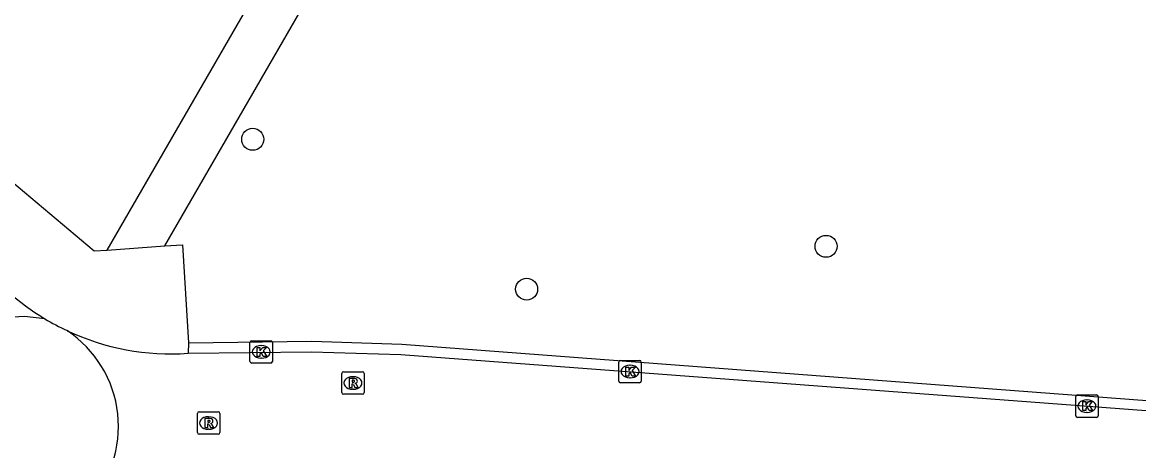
# Model space of a CAD drawing. Extents: x 163686 to 164493, y 382719 to 383870.
# Drawn here: x 163859.01 to 163908.78, y 383696.44 to 383715.54 of the extents above; entities that cross this region are included whole.
import ezdxf

# ---------------------------------------------------------------- set-up
doc = ezdxf.new("R2010")
doc.units = 0
for name, color, linetype in [('IMGEO_Boom', 7, 'Continuous'), ('IMGEO_Kolk', 7, 'Continuous'), ('IMGEO_Rijbaan_lokaal_open', 7, 'Continuous'), ('IMGEO_Rioolput', 7, 'Continuous'), ('IMGEO_Voetpad_halfverhard', 7, 'Continuous'), ('IMGEO_Voetpad_open', 7, 'Continuous')]:
    doc.layers.add(name, color=color, linetype=linetype)

msp = doc.modelspace()

# ---------------------------------------------------------------- linework, layer by layer
at = {"layer": 'IMGEO_Boom'}
for centre in [(163869.279, 383710.323), (163894.839, 383705.55), (163881.489, 383703.641)]:
    msp.add_circle(centre, 0.489, dxfattribs=at)
at = {"layer": 'IMGEO_Kolk'}
for p, q in [((163869.157, 383700.416), (163869.157, 383701.268)), ((163869.232, 383701.342), (163870.084, 383701.342)), ((163869.645, 383701.122), (163869.67, 383701.122)), ((163870.158, 383701.268), (163870.158, 383700.416)), ((163869.668, 383700.562), (163869.643, 383700.562)), ((163885.673, 383700.465), (163886.525, 383700.465)), ((163870.084, 383700.342), (163869.232, 383700.342)), ((163885.598, 383699.539), (163885.598, 383700.391)), ((163886.086, 383700.245), (163886.111, 383700.245)), ((163886.599, 383700.391), (163886.599, 383699.539)), ((163886.525, 383699.465), (163885.673, 383699.465)), ((163886.109, 383699.685), (163886.084, 383699.685)), ((163906.044, 383698.924), (163906.896, 383698.924)), ((163905.969, 383697.998), (163905.969, 383698.85)), ((163906.457, 383698.704), (163906.482, 383698.704)), ((163906.97, 383698.85), (163906.97, 383697.998)), ((163906.896, 383697.924), (163906.044, 383697.924)), ((163906.48, 383698.144), (163906.455, 383698.144))]:
    msp.add_line(p, q, dxfattribs=at)
for points in [[(163869.157, 383700.416), (163869.157, 383701.268)], [(163869.232, 383701.342), (163870.084, 383701.342)], [(163869.478, 383701.042), (163869.601, 383701.042), (163869.601, 383700.891), (163869.731, 383701.042), (163869.895, 383701.042), (163869.749, 383700.891), (163869.902, 383700.642), (163869.75, 383700.642), (163869.665, 383700.806), (163869.601, 383700.739), (163869.601, 383700.642), (163869.478, 383700.642), (163869.478, 383701.042)], [(163870.158, 383701.268), (163870.158, 383700.416)], [(163885.673, 383700.465), (163886.525, 383700.465)], [(163870.084, 383700.342), (163869.232, 383700.342)], [(163885.598, 383699.539), (163885.598, 383700.391)], [(163885.919, 383700.165), (163886.042, 383700.165), (163886.042, 383700.014), (163886.172, 383700.165), (163886.336, 383700.165), (163886.19, 383700.014), (163886.343, 383699.765), (163886.191, 383699.765), (163886.106, 383699.929), (163886.042, 383699.862), (163886.042, 383699.765), (163885.919, 383699.765), (163885.919, 383700.165)], [(163886.599, 383700.391), (163886.599, 383699.539)], [(163886.525, 383699.465), (163885.673, 383699.465)], [(163906.044, 383698.924), (163906.896, 383698.924)], [(163905.969, 383697.998), (163905.969, 383698.85)], [(163906.29, 383698.624), (163906.413, 383698.624), (163906.413, 383698.473), (163906.543, 383698.624), (163906.707, 383698.624), (163906.561, 383698.473), (163906.714, 383698.224), (163906.562, 383698.224), (163906.477, 383698.388), (163906.413, 383698.321), (163906.413, 383698.224), (163906.29, 383698.224), (163906.29, 383698.624)], [(163906.97, 383698.85), (163906.97, 383697.998)], [(163906.896, 383697.924), (163906.044, 383697.924)]]:
    msp.add_lwpolyline(points, dxfattribs=at)
for centre, start, end in [((163869.234, 383701.266), 91.552, 178.448), ((163869.234, 383701.266), 91.552, 178.448), ((163870.082, 383701.266), 1.552, 88.448), ((163870.082, 383701.266), 1.552, 88.448), ((163869.234, 383700.418), 181.552, 268.448), ((163869.234, 383700.418), 181.552, 268.448), ((163870.082, 383700.418), 271.552, 358.448), ((163870.082, 383700.418), 271.552, 358.448), ((163885.675, 383700.389), 91.552, 178.448), ((163885.675, 383700.389), 91.552, 178.448), ((163886.523, 383700.389), 1.552, 88.448), ((163886.523, 383700.389), 1.552, 88.448), ((163885.675, 383699.541), 181.552, 268.448), ((163885.675, 383699.541), 181.552, 268.448), ((163886.523, 383699.541), 271.552, 358.448), ((163886.523, 383699.541), 271.552, 358.448), ((163906.046, 383698.848), 91.552, 178.448), ((163906.046, 383698.848), 91.552, 178.448), ((163906.894, 383698.848), 1.552, 88.448), ((163906.894, 383698.848), 1.552, 88.448), ((163906.046, 383698), 181.552, 268.448), ((163906.046, 383698), 181.552, 268.448), ((163906.894, 383698), 271.552, 358.448), ((163906.894, 383698), 271.552, 358.448)]:
    msp.add_arc(centre, 0.0765, start, end, dxfattribs=at)
for centre, major_axis, ratio, start_param, end_param in [((163869.644, 383700.842), (-0.387, 0.002), 0.722429, 4.712389, 7.853982), ((163869.669, 383700.842), (-0.39, 0.002), 0.717154, 1.570796, 4.712389), ((163886.085, 383699.965), (-0.387, 0.002), 0.722429, 4.712389, 7.853982), ((163886.11, 383699.965), (-0.39, 0.002), 0.717154, 1.570796, 4.712389), ((163906.456, 383698.424), (-0.387, 0.002), 0.722429, 4.712389, 7.853982), ((163906.481, 383698.424), (-0.39, 0.002), 0.717154, 1.570796, 4.712389)]:
    msp.add_ellipse(centre, major_axis=major_axis, ratio=ratio, start_param=start_param, end_param=end_param, dxfattribs=at)
at = {"layer": 'IMGEO_Rijbaan_lokaal_open'}
for points in [[(163860.007, 383702.321), (163859.105, 383702.417), (163857.073, 383702.307)], [(163866.397, 383700.783), (163871.894, 383700.843), (163875.885, 383700.733), (163933.438, 383696.393)]]:
    msp.add_lwpolyline(points, dxfattribs=at)
for centre, radius, start, end in [((163865.638, 383711.653), 10.899, 195.7237, 238.8907), ((163865.503, 383711.404), 10.616, 238.8215, 244.914), ((163865.629, 383711.633), 10.878, 244.826, 274.0488), ((163858.168, 383697.518), 5.126, 316.2256, 56.4322)]:
    msp.add_arc(centre, radius, start, end, dxfattribs=at)
at = {"layer": 'IMGEO_Rioolput'}
for p, q in [((163873.322, 383699.956), (163874.174, 383699.956)), ((163873.247, 383699.03), (163873.247, 383699.882)), ((163873.735, 383699.736), (163873.76, 383699.736)), ((163874.248, 383699.882), (163874.248, 383699.03)), ((163874.174, 383698.956), (163873.322, 383698.956)), ((163873.758, 383699.176), (163873.733, 383699.176)), ((163866.811, 383697.243), (163866.811, 383698.095)), ((163866.886, 383698.169), (163867.738, 383698.169)), ((163867.299, 383697.949), (163867.324, 383697.949)), ((163867.812, 383698.095), (163867.812, 383697.243)), ((163867.738, 383697.169), (163866.886, 383697.169)), ((163867.322, 383697.389), (163867.297, 383697.389))]:
    msp.add_line(p, q, dxfattribs=at)
for points in [[(163873.322, 383699.956), (163874.174, 383699.956)], [(163873.247, 383699.03), (163873.247, 383699.882)], [(163873.836, 383699.654), (163873.584, 383699.656), (163873.584, 383699.256)], [(163873.584, 383699.256), (163873.708, 383699.256), (163873.708, 383699.418), (163873.719, 383699.418)], [(163873.762, 383699.575), (163873.708, 383699.575), (163873.708, 383699.494)], [(163873.708, 383699.494), (163873.76, 383699.494)], [(163874.248, 383699.882), (163874.248, 383699.03)], [(163874.174, 383698.956), (163873.322, 383698.956)], [(163873.766, 383699.389), (163873.837, 383699.256), (163873.977, 383699.256), (163873.912, 383699.382)], [(163866.811, 383697.243), (163866.811, 383698.095)], [(163866.886, 383698.169), (163867.738, 383698.169)], [(163867.812, 383698.095), (163867.812, 383697.243)], [(163867.4, 383697.867), (163867.148, 383697.869), (163867.148, 383697.469)], [(163867.148, 383697.469), (163867.272, 383697.469), (163867.272, 383697.631), (163867.283, 383697.631)], [(163867.326, 383697.788), (163867.272, 383697.788), (163867.272, 383697.707)], [(163867.272, 383697.707), (163867.324, 383697.707)], [(163867.33, 383697.602), (163867.401, 383697.469), (163867.541, 383697.469), (163867.476, 383697.595)], [(163867.738, 383697.169), (163866.886, 383697.169)]]:
    msp.add_lwpolyline(points, dxfattribs=at)
for centre, radius, start, end in [((163873.324, 383699.88), 0.0765, 91.552, 178.448), ((163873.324, 383699.88), 0.0765, 91.552, 178.448), ((163874.172, 383699.88), 0.0765, 1.552, 88.448), ((163874.172, 383699.88), 0.0765, 1.552, 88.448), ((163873.718, 383699.365), 0.0533, 26.0293, 88.6989), ((163873.744, 383699.683), 0.19, 274.7715, 282.9687), ((163873.768, 383699.479), 0.0964, 77.0061, 93.1865), ((163873.782, 383699.536), 0.0378, 276.6634, 79.6772), ((163873.835, 383699.544), 0.109, 350.3612, 89.416), ((163873.833, 383699.544), 0.112, 277.5842, 350.9817), ((163873.817, 383699.329), 0.108, 29.5134, 73.7905), ((163873.324, 383699.032), 0.0765, 181.552, 268.448), ((163873.324, 383699.032), 0.0765, 181.552, 268.448), ((163874.172, 383699.032), 0.0765, 271.552, 358.448), ((163874.172, 383699.032), 0.0765, 271.552, 358.448), ((163866.888, 383698.093), 0.0765, 91.552, 178.448), ((163866.888, 383698.093), 0.0765, 91.552, 178.448), ((163867.736, 383698.093), 0.0765, 1.552, 88.448), ((163867.736, 383698.093), 0.0765, 1.552, 88.448), ((163867.282, 383697.578), 0.0533, 26.0293, 88.6989), ((163867.308, 383697.896), 0.19, 274.7715, 282.9687), ((163867.332, 383697.692), 0.0964, 77.0061, 93.1865), ((163867.346, 383697.749), 0.0378, 276.6634, 79.6772), ((163867.399, 383697.757), 0.109, 350.3612, 89.416), ((163867.397, 383697.757), 0.112, 277.5842, 350.9817), ((163867.381, 383697.542), 0.108, 29.5134, 73.7905), ((163866.888, 383697.245), 0.0765, 181.552, 268.448), ((163866.888, 383697.245), 0.0765, 181.552, 268.448), ((163867.736, 383697.245), 0.0765, 271.552, 358.448), ((163867.736, 383697.245), 0.0765, 271.552, 358.448)]:
    msp.add_arc(centre, radius, start, end, dxfattribs=at)
for centre, major_axis, ratio, start_param, end_param in [((163873.734, 383699.456), (-0.387, 0.002), 0.722429, 4.712389, 7.853982), ((163873.759, 383699.456), (-0.39, 0.002), 0.717154, 1.570796, 4.712389), ((163867.298, 383697.669), (-0.387, 0.002), 0.722429, 4.712389, 7.853982), ((163867.323, 383697.669), (-0.39, 0.002), 0.717154, 1.570796, 4.712389)]:
    msp.add_ellipse(centre, major_axis=major_axis, ratio=ratio, start_param=start_param, end_param=end_param, dxfattribs=at)
at = {"layer": 'IMGEO_Voetpad_halfverhard'}
for points in [[(163862.788, 383705.383), (163877.861, 383731.48)], [(163865.367, 383705.567), (163878.785, 383728.826)]]:
    msp.add_lwpolyline(points, dxfattribs=at)
at = {"layer": 'IMGEO_Voetpad_open'}
for points in [[(163854.546, 383721.96), (163858.253, 383708.679), (163862.206, 383705.346), (163862.788, 383705.383)], [(163862.788, 383705.383), (163865.367, 383705.567)], [(163865.367, 383705.567), (163866.151, 383705.618), (163866.42, 383701.245)], [(163866.42, 383701.245), (163866.397, 383700.783)], [(163866.42, 383701.245), (163871.92, 383701.321), (163875.92, 383701.182), (164008.37, 383691.171), (164046.19, 383688.306), (164050.148, 383687.824), (164053.221, 383687.449), (164058.911, 383686.529), (164059.047, 383686.503), (164061.457, 383686.045), (164064.777, 383685.414), (164071.947, 383683.775), (164078.624, 383682.014), (164085.415, 383679.853), (164091.677, 383677.545), (164096.987, 383675.416), (164101.436, 383673.47), (164106.164, 383671.225), (164111.467, 383668.491), (164115.315, 383666.393), (164116.361, 383665.823)]]:
    msp.add_lwpolyline(points, dxfattribs=at)

doc.saveas('drawing.dxf')
